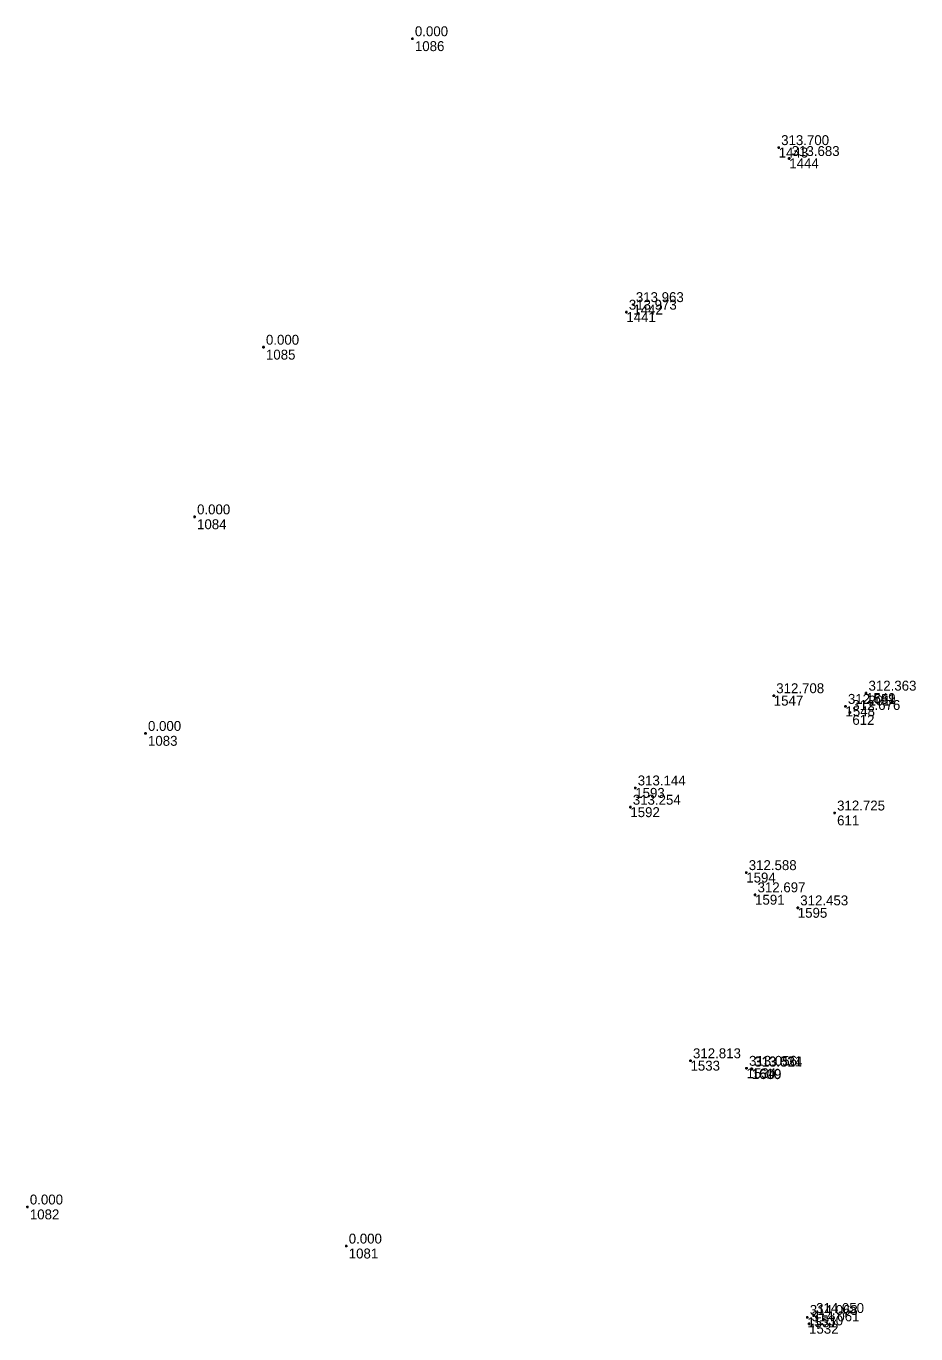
# Model space of a CAD drawing. Extents: x -829398 to -819400, y -1074439 to -1067977.
# Drawn here: x -820904.9 to -820797.2, y -1068686.5 to -1068528.3 of the extents above; entities that cross this region are included whole.
import ezdxf

# ---------------------------------------------------------------- set-up
doc = ezdxf.new("R2010")
doc.units = 0
for name, color, linetype in [('Vrstva 60', 7, 'Continuous'), ('Vrstva 61', 7, 'Continuous'), ('Čísla bodů_doměření_2012', 7, 'Continuous')]:
    doc.layers.add(name, color=color, linetype=linetype)

# ---------------------------------------------------------------- blocks, each defined once
blk = doc.blocks.new('BOD')
at = {"layer": 'Čísla bodů_doměření_2012'}
for p, q in [((-0.15, 0), (0.15, 0)), ((0, -0.15), (0, 0.15))]:
    blk.add_line(p, q, dxfattribs=at)

msp = doc.modelspace()

# ---------------------------------------------------------------- block references
at = {"layer": 'Vrstva 60'}
for p in [(-820858.18, -1068529.84), (-820813.844, -1068543.012), (-820812.57, -1068544.331), (-820831.435, -1068562.005), (-820832.283, -1068562.92), (-820876.21, -1068567.16), (-820884.55, -1068587.68), (-820814.439, -1068609.317), (-820803.269, -1068609.007), (-820803.269, -1068609.007), (-820805.761, -1068610.607), (-820805.226, -1068611.345), (-820890.49, -1068613.88), (-820831.208, -1068620.476), (-820831.801, -1068622.809), (-820807.073, -1068623.508), (-820817.769, -1068630.719), (-820816.701, -1068633.404), (-820811.53, -1068634.984), (-820824.518, -1068653.479), (-820817.734, -1068654.392), (-820817.115, -1068654.459), (-820817.075, -1068654.501), (-820904.79, -1068671.17), (-820866.19, -1068675.9), (-820810.377, -1068684.529), (-820810.168, -1068685.303), (-820809.614, -1068684.296)]:
    msp.add_blockref('BOD', p, dxfattribs=at)

# ---------------------------------------------------------------- texts
for s, p in [('1086', (-820857.88, -1068531.34)), ('1443', (-820813.844, -1068544.212)), ('1444', (-820812.57, -1068545.531)), ('1442', (-820831.435, -1068563.205)), ('1441', (-820832.283, -1068564.12)), ('1085', (-820875.91, -1068568.66)), ('1084', (-820884.25, -1068589.18)), ('1547', (-820814.439, -1068610.517)), ('1549', (-820803.269, -1068610.207)), ('201', (-820802.969, -1068610.507)), ('1548', (-820805.761, -1068611.807)), ('612', (-820804.926, -1068612.845)), ('1083', (-820890.19, -1068615.38)), ('1593', (-820831.208, -1068621.676)), ('1592', (-820831.801, -1068624.009)), ('611', (-820806.773, -1068625.008)), ('1594', (-820817.769, -1068631.919)), ('1591', (-820816.701, -1068634.604)), ('1595', (-820811.53, -1068636.184)), ('1533', (-820824.518, -1068654.679)), ('1534', (-820817.734, -1068655.592)), ('1610', (-820817.115, -1068655.659)), ('1609', (-820817.075, -1068655.701)), ('1082', (-820904.49, -1068672.67)), ('1081', (-820865.89, -1068677.4)), ('1531', (-820810.377, -1068685.729)), ('1532', (-820810.168, -1068686.503)), ('1530', (-820809.614, -1068685.496))]:
    msp.add_text(s, height=1.2, dxfattribs=at).set_placement(p)
at = {"layer": 'Vrstva 61'}
for s, p in [('0.000', (-820857.88, -1068529.54)), ('313.700', (-820813.544, -1068542.712)), ('313.683', (-820812.27, -1068544.031)), ('313.963', (-820831.135, -1068561.705)), ('313.973', (-820831.983, -1068562.62)), ('0.000', (-820875.91, -1068566.86)), ('0.000', (-820884.25, -1068587.38)), ('312.708', (-820814.139, -1068609.017)), ('312.363', (-820802.969, -1068608.707)), ('312.651', (-820805.461, -1068610.307)), ('312.676', (-820804.926, -1068611.045)), ('0.000', (-820890.19, -1068613.58)), ('313.144', (-820830.908, -1068620.176)), ('313.254', (-820831.501, -1068622.509)), ('312.725', (-820806.773, -1068623.208)), ('312.588', (-820817.469, -1068630.419)), ('312.697', (-820816.401, -1068633.104)), ('312.453', (-820811.23, -1068634.684)), ('312.813', (-820824.218, -1068653.179)), ('313.056', (-820817.434, -1068654.092)), ('313.031', (-820816.815, -1068654.159)), ('313.524', (-820816.775, -1068654.201)), ('0.000', (-820904.49, -1068670.87)), ('0.000', (-820865.89, -1068675.6)), ('314.068', (-820810.077, -1068684.229)), ('314.061', (-820809.868, -1068685.003)), ('314.050', (-820809.314, -1068683.996))]:
    msp.add_text(s, height=1.2, dxfattribs=at).set_placement(p)

doc.saveas('drawing.dxf')
